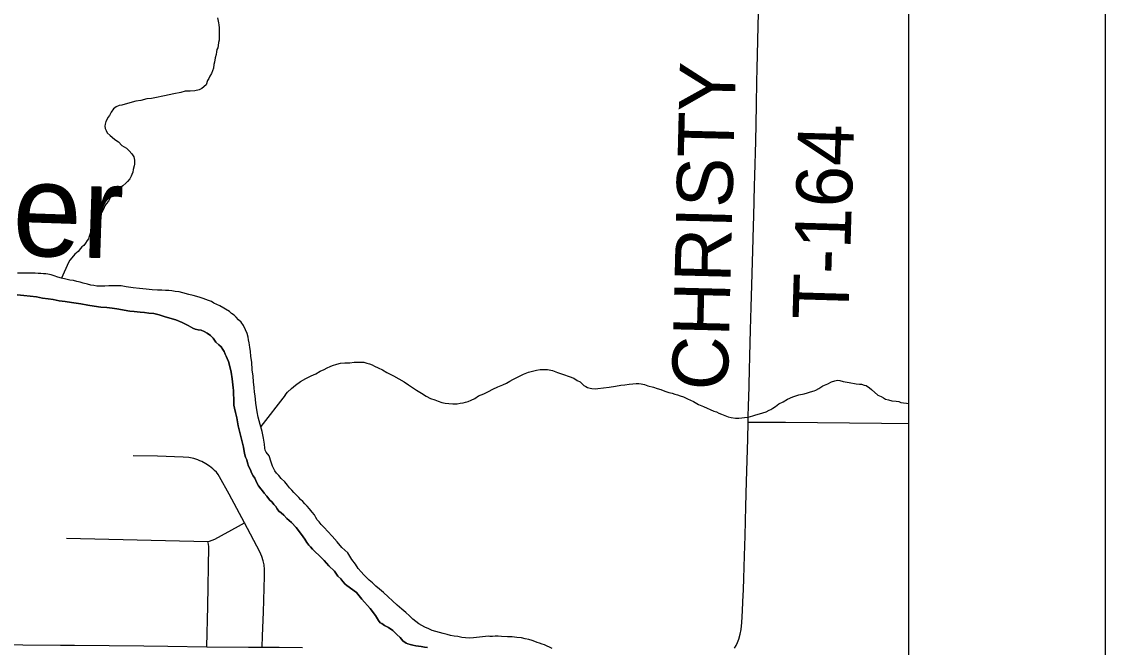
# Model space of a CAD drawing. Extents: x 2.1 to 73.9, y 4 to 26.
# Drawn here: x 48.308 to 48.859, y 23.685 to 24.003 of the extents above; entities that cross this region are included whole.
import ezdxf

# ---------------------------------------------------------------- set-up
doc = ezdxf.new("R2010")
doc.units = 0
for name, color, linetype in [('GM_X_County_Road', 7, 'Continuous'), ('GM_X_Major_River', 7, 'Continuous'), ('GM_X_Major_River_Text', 7, 'Continuous'), ('GM_X_Minor_River', 7, 'Continuous'), ('GM_X_State_Route', 7, 'Continuous'), ('GM_X_Township_Road', 7, 'Continuous'), ('GM_X_Township_Road_Text', 7, 'Continuous'), ('SH_Data', 7, 'Continuous')]:
    doc.layers.add(name, color=color, linetype=linetype)

msp = doc.modelspace()

# ---------------------------------------------------------------- linework, layer by layer
at = {"layer": 'GM_X_County_Road'}
for points in [[(48.67013, 23.68476), (48.67098, 23.6861), (48.67169, 23.68754), (48.67238, 23.68932), (48.67307, 23.69175), (48.67352, 23.69424), (48.67387, 23.69767), (48.67419, 23.70359), (48.67442, 23.70824), (48.67468, 23.71445), (48.6749, 23.72004), (48.67525, 23.73153), (48.67555, 23.74178), (48.67592, 23.7567), (48.67623, 23.76943), (48.67684, 23.79087), (48.67706, 23.79949)], [(48.67706, 23.79949), (48.67988, 23.79949), (48.69607, 23.79946), (48.74487, 23.79899), (48.75853, 23.79879)]]:
    msp.add_lwpolyline(points, dxfattribs=at)
at = {"layer": 'GM_X_Major_River'}
for points in [[(48.42815, 23.80206), (48.42765, 23.80473), (48.42733, 23.80702), (48.427, 23.80911), (48.42686, 23.81102), (48.42672, 23.81292), (48.42639, 23.81482), (48.42607, 23.81711), (48.42576, 23.81996), (48.42564, 23.82281), (48.42515, 23.82605), (48.42488, 23.83005), (48.42438, 23.83291), (48.42426, 23.83557), (48.42392, 23.83747), (48.42377, 23.8388), (48.4236, 23.83976), (48.42326, 23.84128), (48.4231, 23.84262), (48.42258, 23.84453), (48.42168, 23.84645), (48.42079, 23.84856), (48.4195, 23.8503), (48.4182, 23.85147), (48.41691, 23.85283), (48.41598, 23.85381), (48.41468, 23.85479), (48.41356, 23.85577), (48.40869, 23.85855), (48.40719, 23.85934), (48.40569, 23.85995), (48.40438, 23.86074), (48.40288, 23.86135), (48.40156, 23.86177), (48.40024, 23.86237), (48.39874, 23.86279), (48.39704, 23.8634), (48.39515, 23.86383), (48.39289, 23.86445), (48.38987, 23.86529), (48.38798, 23.86571), (48.38609, 23.86595), (48.38439, 23.86619), (48.38287, 23.86641), (48.38116, 23.86646), (48.37927, 23.86651), (48.37699, 23.86656), (48.37434, 23.86682), (48.3713, 23.86709), (48.36789, 23.86736), (48.36467, 23.86782), (48.36108, 23.8683), (48.35862, 23.86874), (48.35634, 23.8688), (48.35425, 23.86885), (48.35235, 23.86871), (48.35026, 23.86857), (48.34817, 23.86862), (48.34627, 23.86867), (48.34476, 23.8689), (48.34324, 23.86913), (48.34155, 23.86955), (48.33928, 23.87018), (48.33777, 23.8706), (48.33608, 23.87102), (48.33438, 23.87144), (48.33248, 23.87168), (48.33041, 23.87211), (48.32833, 23.87273), (48.32644, 23.87316), (48.32456, 23.87378), (48.32305, 23.87439), (48.32135, 23.87462), (48.32022, 23.87484), (48.31908, 23.87487), (48.31775, 23.87509), (48.31643, 23.87512), (48.31491, 23.87516), (48.30864, 23.87513), (48.30598, 23.8752)], [(48.42815, 23.80206), (48.42765, 23.80473), (48.42733, 23.80702), (48.427, 23.80911), (48.42686, 23.81102), (48.42672, 23.81292), (48.42639, 23.81482), (48.42607, 23.81711), (48.42576, 23.81996), (48.42564, 23.82281), (48.42515, 23.82605), (48.42488, 23.83005), (48.42438, 23.83291), (48.42426, 23.83557), (48.42392, 23.83747), (48.42377, 23.8388), (48.4236, 23.83976), (48.42326, 23.84128), (48.4231, 23.84262), (48.42258, 23.84453), (48.42168, 23.84645), (48.42079, 23.84856), (48.4195, 23.8503), (48.4182, 23.85147), (48.41691, 23.85283), (48.41598, 23.85381), (48.41468, 23.85479), (48.41356, 23.85577), (48.40869, 23.85855), (48.40719, 23.85934), (48.40569, 23.85995), (48.40438, 23.86074), (48.40288, 23.86135), (48.40156, 23.86177), (48.40024, 23.86237), (48.39874, 23.86279), (48.39704, 23.8634), (48.39515, 23.86383), (48.39289, 23.86445), (48.38987, 23.86529), (48.38798, 23.86571), (48.38609, 23.86595), (48.38439, 23.86619), (48.38287, 23.86641), (48.38116, 23.86646), (48.37927, 23.86651), (48.37699, 23.86656), (48.37434, 23.86682), (48.3713, 23.86709), (48.36789, 23.86736), (48.36467, 23.86782), (48.36108, 23.8683), (48.35862, 23.86874), (48.35634, 23.8688), (48.35425, 23.86885), (48.35235, 23.86871), (48.35026, 23.86857), (48.34817, 23.86862), (48.34627, 23.86867), (48.34476, 23.8689), (48.34324, 23.86913), (48.34155, 23.86955), (48.33928, 23.87018), (48.33777, 23.8706), (48.33608, 23.87102), (48.33438, 23.87144), (48.33248, 23.87168), (48.33041, 23.87211), (48.32833, 23.87273), (48.32644, 23.87316), (48.32456, 23.87378), (48.32305, 23.87439), (48.32135, 23.87462), (48.32022, 23.87484), (48.31908, 23.87487), (48.31775, 23.87509), (48.31643, 23.87512), (48.31491, 23.87516), (48.30864, 23.87513), (48.30598, 23.8752)], [(48.3057, 23.8642), (48.30911, 23.86392), (48.31233, 23.86346), (48.31555, 23.86319), (48.31858, 23.86254), (48.32141, 23.86209), (48.32407, 23.86183), (48.32709, 23.86119), (48.33012, 23.86073), (48.33333, 23.86027), (48.33806, 23.85958), (48.34166, 23.85892), (48.34487, 23.85846), (48.34828, 23.85799), (48.35131, 23.85772), (48.35397, 23.85747), (48.35642, 23.85703), (48.36304, 23.85591), (48.36513, 23.85567), (48.36816, 23.8554), (48.37043, 23.85515), (48.3727, 23.85491), (48.37517, 23.85465), (48.37781, 23.85402), (48.38045, 23.85319), (48.38328, 23.85236), (48.38629, 23.85152), (48.38949, 23.85011), (48.39268, 23.8487), (48.39492, 23.84732), (48.39624, 23.84672), (48.39775, 23.84649), (48.39927, 23.84626), (48.40077, 23.84565), (48.40226, 23.84466), (48.40394, 23.84348), (48.40524, 23.84212), (48.40671, 23.84019), (48.40819, 23.83882), (48.40931, 23.83784), (48.41022, 23.83649), (48.41095, 23.83533), (48.41149, 23.83399), (48.41185, 23.83303), (48.41239, 23.83188), (48.41311, 23.83034), (48.4138, 23.82786), (48.41449, 23.82499), (48.41497, 23.82157), (48.41528, 23.81852), (48.41543, 23.817), (48.41558, 23.81567), (48.41572, 23.81357), (48.41586, 23.81148)], [(48.41586, 23.81148), (48.41572, 23.81357), (48.41558, 23.81567), (48.41543, 23.817), (48.41528, 23.81852), (48.41497, 23.82157), (48.41449, 23.82499), (48.4138, 23.82786), (48.41311, 23.83034), (48.41239, 23.83188), (48.41185, 23.83303), (48.41149, 23.83399), (48.41095, 23.83533), (48.41022, 23.83649), (48.40931, 23.83784), (48.40819, 23.83882), (48.40671, 23.84019), (48.40524, 23.84212), (48.40394, 23.84348), (48.40226, 23.84466), (48.40077, 23.84565), (48.39927, 23.84626), (48.39775, 23.84649), (48.39624, 23.84672), (48.39492, 23.84732), (48.39268, 23.8487), (48.38949, 23.85011), (48.38629, 23.85152), (48.38328, 23.85236), (48.38045, 23.85319), (48.37781, 23.85402), (48.37517, 23.85465), (48.3727, 23.85491), (48.37043, 23.85515), (48.36816, 23.8554), (48.36513, 23.85567), (48.36304, 23.85591), (48.35642, 23.85703), (48.35397, 23.85747), (48.35131, 23.85772), (48.34828, 23.85799), (48.34487, 23.85846), (48.34166, 23.85892), (48.33806, 23.85958), (48.33333, 23.86027), (48.33012, 23.86073), (48.32709, 23.86119), (48.32407, 23.86183), (48.32141, 23.86209), (48.31858, 23.86254), (48.31555, 23.86319), (48.31233, 23.86346), (48.30911, 23.86392), (48.3057, 23.8642)], [(48.41586, 23.81148), (48.41581, 23.80959), (48.41577, 23.80807), (48.41611, 23.80654), (48.41663, 23.80444), (48.41732, 23.80177), (48.41797, 23.79757), (48.42074, 23.78687), (48.42106, 23.78459), (48.4214, 23.78287), (48.42175, 23.78173), (48.42248, 23.78038), (48.42282, 23.77885), (48.42334, 23.77713), (48.42406, 23.77559), (48.42496, 23.77348), (48.42569, 23.77232), (48.42642, 23.77098), (48.42696, 23.76982), (48.4275, 23.76867), (48.42841, 23.76713), (48.42951, 23.76559), (48.43043, 23.76461), (48.43116, 23.76345), (48.43264, 23.7619), (48.43392, 23.75997), (48.43522, 23.7588), (48.43614, 23.75763), (48.43707, 23.75666), (48.4378, 23.7555), (48.43872, 23.75434), (48.43983, 23.75337), (48.44113, 23.75219), (48.4428, 23.75063), (48.44503, 23.74849), (48.44743, 23.74596), (48.45019, 23.74247), (48.45184, 23.74015), (48.45294, 23.73842), (48.45386, 23.73707), (48.45478, 23.73609), (48.4557, 23.73493), (48.45719, 23.73357), (48.45923, 23.7318), (48.46164, 23.72928), (48.46404, 23.72656), (48.46701, 23.72383), (48.46865, 23.72132), (48.47014, 23.71995), (48.47124, 23.71859), (48.47235, 23.71724), (48.47328, 23.71645), (48.47813, 23.71291), (48.48089, 23.70962), (48.48514, 23.70477), (48.48771, 23.70128), (48.48935, 23.69877), (48.49008, 23.69762), (48.49102, 23.69721), (48.49233, 23.69623), (48.49439, 23.69523), (48.49663, 23.69366), (48.49867, 23.6917), (48.50034, 23.69014), (48.50163, 23.6884), (48.5033, 23.68722), (48.50424, 23.68682), (48.50538, 23.6866), (48.5067, 23.68619), (48.50821, 23.68596), (48.50954, 23.68574), (48.51105, 23.68551), (48.51275, 23.68527), (48.51427, 23.68505)], [(48.51427, 23.68505), (48.51275, 23.68527), (48.51105, 23.68551), (48.50954, 23.68574), (48.50821, 23.68596), (48.5067, 23.68619), (48.50538, 23.6866), (48.50424, 23.68682), (48.5033, 23.68722), (48.50163, 23.6884), (48.50034, 23.69014), (48.49867, 23.6917), (48.49663, 23.69366), (48.49439, 23.69523), (48.49233, 23.69623), (48.49102, 23.69721), (48.49008, 23.69762), (48.48935, 23.69877), (48.48771, 23.70128), (48.48514, 23.70477), (48.48089, 23.70962), (48.47813, 23.71291), (48.47328, 23.71645), (48.47235, 23.71724), (48.47124, 23.71859), (48.47014, 23.71995), (48.46865, 23.72132), (48.46701, 23.72383), (48.46404, 23.72656), (48.46164, 23.72928), (48.45923, 23.7318), (48.45719, 23.73357), (48.4557, 23.73493), (48.45478, 23.73609), (48.45386, 23.73707), (48.45294, 23.73842), (48.45184, 23.74015), (48.45019, 23.74247), (48.44743, 23.74596), (48.44503, 23.74849), (48.4428, 23.75063), (48.44113, 23.75219), (48.43983, 23.75337), (48.43872, 23.75434), (48.4378, 23.7555), (48.43707, 23.75666), (48.43614, 23.75763), (48.43522, 23.7588), (48.43392, 23.75997), (48.43264, 23.7619), (48.43116, 23.76345), (48.43043, 23.76461), (48.42951, 23.76559), (48.42841, 23.76713), (48.4275, 23.76867), (48.42696, 23.76982), (48.42642, 23.77098), (48.42569, 23.77232), (48.42496, 23.77348), (48.42406, 23.77559), (48.42334, 23.77713), (48.42282, 23.77885), (48.42248, 23.78038), (48.42175, 23.78173), (48.4214, 23.78287), (48.42106, 23.78459), (48.42074, 23.78687), (48.41797, 23.79757), (48.41732, 23.80177), (48.41663, 23.80444), (48.41611, 23.80654), (48.41577, 23.80807), (48.41581, 23.80959), (48.41586, 23.81148)], [(48.5775, 23.68458), (48.57619, 23.68519), (48.57506, 23.68578), (48.57356, 23.68639), (48.57243, 23.6868), (48.57111, 23.68721), (48.56998, 23.68762), (48.56866, 23.68803), (48.56735, 23.68864), (48.56565, 23.68906), (48.56376, 23.68948), (48.56187, 23.68991), (48.5596, 23.69016), (48.55714, 23.69041), (48.55486, 23.69047), (48.55182, 23.69055), (48.55012, 23.69078), (48.5486, 23.69082), (48.54727, 23.69066), (48.54594, 23.6907), (48.54499, 23.69072), (48.54366, 23.69056), (48.54213, 23.69041), (48.54061, 23.69026), (48.53909, 23.69011), (48.53756, 23.68996), (48.53528, 23.68983), (48.53357, 23.68987), (48.53168, 23.69011), (48.5296, 23.69054), (48.52771, 23.69078), (48.52582, 23.69121), (48.52412, 23.69163), (48.52223, 23.69206), (48.52035, 23.69267), (48.51846, 23.6931), (48.51657, 23.69372), (48.51489, 23.69452), (48.51282, 23.69533), (48.51132, 23.69613), (48.50982, 23.69712), (48.50833, 23.69829), (48.50666, 23.69947), (48.50498, 23.70104), (48.50313, 23.70279), (48.50108, 23.70455), (48.49886, 23.70651), (48.4918, 23.71295), (48.48976, 23.71471), (48.4879, 23.71627), (48.48623, 23.71784), (48.48455, 23.71921), (48.48326, 23.72057), (48.48177, 23.72193), (48.48048, 23.72348), (48.47901, 23.72523), (48.47754, 23.72736), (48.4757, 23.72968), (48.4737, 23.73315), (48.47073, 23.73588), (48.46833, 23.73879), (48.46574, 23.74151), (48.46353, 23.74403), (48.46168, 23.74598), (48.4602, 23.74753), (48.45909, 23.74889), (48.45817, 23.74986), (48.45744, 23.75102), (48.45671, 23.75237), (48.45561, 23.75372), (48.45432, 23.75547), (48.45303, 23.75683), (48.45192, 23.75799), (48.45081, 23.75916), (48.44969, 23.76014), (48.44877, 23.7613), (48.44766, 23.76247), (48.44637, 23.76383), (48.44526, 23.765), (48.44415, 23.76616), (48.44304, 23.76752), (48.44176, 23.76926), (48.4399, 23.77083), (48.43861, 23.77238), (48.4375, 23.77354), (48.43658, 23.77471), (48.4355, 23.7772), (48.43479, 23.77912), (48.43373, 23.78237), (48.43226, 23.78431), (48.43172, 23.78527), (48.43155, 23.78622), (48.43141, 23.78831), (48.43092, 23.79136), (48.43025, 23.7948), (48.4292, 23.79824), (48.42815, 23.80206)], [(48.5775, 23.68458), (48.57619, 23.68519), (48.57506, 23.68578), (48.57356, 23.68639), (48.57243, 23.6868), (48.57111, 23.68721), (48.56998, 23.68762), (48.56866, 23.68803), (48.56735, 23.68864), (48.56565, 23.68906), (48.56376, 23.68948), (48.56187, 23.68991), (48.5596, 23.69016), (48.55714, 23.69041), (48.55486, 23.69047), (48.55182, 23.69055), (48.55012, 23.69078), (48.5486, 23.69082), (48.54727, 23.69066), (48.54594, 23.6907), (48.54499, 23.69072), (48.54366, 23.69056), (48.54213, 23.69041), (48.54061, 23.69026), (48.53909, 23.69011), (48.53756, 23.68996), (48.53528, 23.68983), (48.53357, 23.68987), (48.53168, 23.69011), (48.5296, 23.69054), (48.52771, 23.69078), (48.52582, 23.69121), (48.52412, 23.69163), (48.52223, 23.69206), (48.52035, 23.69267), (48.51846, 23.6931), (48.51657, 23.69372), (48.51489, 23.69452), (48.51282, 23.69533), (48.51132, 23.69613), (48.50982, 23.69712), (48.50833, 23.69829), (48.50666, 23.69947), (48.50498, 23.70104), (48.50313, 23.70279), (48.50108, 23.70455), (48.49886, 23.70651), (48.4918, 23.71295), (48.48976, 23.71471), (48.4879, 23.71627), (48.48623, 23.71784), (48.48455, 23.71921), (48.48326, 23.72057), (48.48177, 23.72193), (48.48048, 23.72348), (48.47901, 23.72523), (48.47754, 23.72736), (48.4757, 23.72968), (48.4737, 23.73315), (48.47073, 23.73588), (48.46833, 23.73879), (48.46574, 23.74151), (48.46353, 23.74403), (48.46168, 23.74598), (48.4602, 23.74753), (48.45909, 23.74889), (48.45817, 23.74986), (48.45744, 23.75102), (48.45671, 23.75237), (48.45561, 23.75372), (48.45432, 23.75547), (48.45303, 23.75683), (48.45192, 23.75799), (48.45081, 23.75916), (48.44969, 23.76014), (48.44877, 23.7613), (48.44766, 23.76247), (48.44637, 23.76383), (48.44526, 23.765), (48.44415, 23.76616), (48.44304, 23.76752), (48.44176, 23.76926), (48.4399, 23.77083), (48.43861, 23.77238), (48.4375, 23.77354), (48.43658, 23.77471), (48.4355, 23.7772), (48.43479, 23.77912), (48.43373, 23.78237), (48.43226, 23.78431), (48.43172, 23.78527), (48.43155, 23.78622), (48.43141, 23.78831), (48.43092, 23.79136), (48.43025, 23.7948), (48.4292, 23.79824), (48.42815, 23.80206)]]:
    msp.add_lwpolyline(points, dxfattribs=at)
at = {"layer": 'GM_X_Minor_River'}
for points in [[(48.40747, 24.00492), (48.40797, 24.00244), (48.40814, 24.0013), (48.40829, 23.99978), (48.40844, 23.99844), (48.40841, 23.99693), (48.40836, 23.99503), (48.40832, 23.99351), (48.4081, 23.99238), (48.40787, 23.99086), (48.40765, 23.98973), (48.40725, 23.98879), (48.40703, 23.98766), (48.40681, 23.98634), (48.40638, 23.98464), (48.40595, 23.98237), (48.40573, 23.98124), (48.40549, 23.97935), (48.40447, 23.97671), (48.40368, 23.97522), (48.40308, 23.97409), (48.40248, 23.97316), (48.40167, 23.9709), (48.39953, 23.96906), (48.39818, 23.96833), (48.39608, 23.96782), (48.39361, 23.96769), (48.39114, 23.96775), (48.38884, 23.96705), (48.38541, 23.96638), (48.38293, 23.96587), (48.38063, 23.96536), (48.37892, 23.96503), (48.37739, 23.96468), (48.37567, 23.96435), (48.37395, 23.96401), (48.37166, 23.96369), (48.36861, 23.96301), (48.36594, 23.96251), (48.36058, 23.96112), (48.35886, 23.9606), (48.35753, 23.96044), (48.35599, 23.95972), (48.35463, 23.95862), (48.35345, 23.95694), (48.35265, 23.95525), (48.35186, 23.95432), (48.35146, 23.95339), (48.35086, 23.95226), (48.35045, 23.95094), (48.35023, 23.94981), (48.35039, 23.94867), (48.35094, 23.9477), (48.35148, 23.94655), (48.35296, 23.94518), (48.35519, 23.94323), (48.35631, 23.94244), (48.35724, 23.94185), (48.35891, 23.9401), (48.36003, 23.93931), (48.36134, 23.93871), (48.36264, 23.93735), (48.36393, 23.9358), (48.36503, 23.93425), (48.36537, 23.93253), (48.36532, 23.93064), (48.3651, 23.92969), (48.36468, 23.9278), (48.36445, 23.92648), (48.36404, 23.92535), (48.36364, 23.92441), (48.36304, 23.9231), (48.36187, 23.9218), (48.36089, 23.92088), (48.35934, 23.91959), (48.35566, 23.91664), (48.35487, 23.91572), (48.3539, 23.91479), (48.35312, 23.91386), (48.35211, 23.9118), (48.35094, 23.9105), (48.35034, 23.90938), (48.34954, 23.90769), (48.34854, 23.90582)], [(48.34854, 23.90582), (48.34795, 23.90469), (48.34697, 23.90358), (48.34618, 23.90265), (48.34443, 23.90099), (48.34362, 23.89911), (48.3432, 23.89741), (48.34277, 23.89533), (48.34235, 23.89383), (48.34194, 23.8927), (48.34135, 23.89176), (48.34037, 23.89046), (48.33958, 23.88934), (48.33861, 23.88861), (48.33783, 23.88768), (48.33665, 23.88619), (48.3351, 23.8849), (48.33353, 23.88304), (48.33255, 23.88174), (48.33176, 23.88062), (48.3283, 23.87274)], [(48.44185, 23.81319), (48.4431, 23.81478), (48.44505, 23.81663), (48.44718, 23.81828), (48.4497, 23.82012), (48.4524, 23.82175), (48.45509, 23.82302), (48.45739, 23.8241), (48.45971, 23.82537), (48.46163, 23.82627), (48.46317, 23.82718), (48.4647, 23.82771), (48.46586, 23.82825), (48.46815, 23.82895), (48.47007, 23.82947), (48.47216, 23.82961), (48.47482, 23.82973), (48.47692, 23.83005), (48.47863, 23.83001), (48.48033, 23.82997), (48.48185, 23.82993), (48.48336, 23.82951), (48.48468, 23.8291), (48.486, 23.82869), (48.48731, 23.82789), (48.48919, 23.82709), (48.49125, 23.82608), (48.4935, 23.8247), (48.49687, 23.82309), (48.49968, 23.82151), (48.5023, 23.81992), (48.50455, 23.81853), (48.5066, 23.81715), (48.50866, 23.81577), (48.51108, 23.81419), (48.51352, 23.8128), (48.51577, 23.81161), (48.51784, 23.8108), (48.51953, 23.81018), (48.52141, 23.80957), (48.52311, 23.80914), (48.52501, 23.80891), (48.52709, 23.80885), (48.52918, 23.8088), (48.53071, 23.80914), (48.53223, 23.80929), (48.53357, 23.80964), (48.53491, 23.80998), (48.53645, 23.8107), (48.53818, 23.81161), (48.54011, 23.81289), (48.5428, 23.81396), (48.5451, 23.81504), (48.54742, 23.81631), (48.54991, 23.81738), (48.55241, 23.81846), (48.55433, 23.81936), (48.55606, 23.82027), (48.55761, 23.82118), (48.56299, 23.82389), (48.56549, 23.82496), (48.56759, 23.82548), (48.5695, 23.826), (48.57141, 23.82633), (48.57331, 23.82628), (48.57521, 23.82623), (48.57767, 23.82579), (48.5803, 23.82477), (48.58331, 23.82375), (48.58614, 23.82273), (48.58858, 23.82191), (48.59026, 23.82073), (48.59176, 23.81993), (48.59269, 23.81896), (48.59362, 23.81817), (48.59455, 23.81758), (48.59549, 23.81718), (48.59681, 23.81676), (48.59775, 23.81655), (48.59946, 23.81651), (48.6008, 23.81666), (48.60365, 23.81697), (48.60651, 23.81728), (48.60975, 23.81776), (48.61242, 23.81827), (48.61452, 23.8184), (48.61661, 23.81873), (48.61852, 23.81906), (48.62023, 23.81921), (48.62156, 23.81917), (48.6227, 23.81895), (48.6244, 23.81872), (48.62609, 23.81792), (48.62892, 23.81728), (48.63081, 23.81666), (48.63269, 23.81604), (48.63476, 23.81523), (48.63683, 23.81461), (48.63853, 23.81419)], [(48.63853, 23.81419), (48.63985, 23.81377), (48.64117, 23.81336), (48.64249, 23.81295), (48.64418, 23.81234), (48.64625, 23.81133), (48.64925, 23.80993), (48.65187, 23.80853), (48.65432, 23.80752), (48.65957, 23.80511), (48.66108, 23.8047), (48.66221, 23.8041), (48.66352, 23.80349), (48.66522, 23.80288), (48.66691, 23.80227), (48.66842, 23.80185), (48.67069, 23.8016), (48.6724, 23.80156), (48.67392, 23.80171), (48.67526, 23.80187), (48.67697, 23.80202), (48.67831, 23.80236), (48.67946, 23.80271), (48.68099, 23.80324), (48.6829, 23.80376), (48.68462, 23.80429), (48.68616, 23.80482), (48.68769, 23.80554), (48.68865, 23.80589), (48.68962, 23.80663), (48.69098, 23.80754), (48.69272, 23.80883), (48.69483, 23.80991), (48.69715, 23.81118), (48.69984, 23.81244), (48.7029, 23.81331), (48.70557, 23.81382), (48.70729, 23.81434), (48.70883, 23.81487), (48.71055, 23.8154), (48.71151, 23.81575), (48.71305, 23.81666), (48.71498, 23.81794), (48.71748, 23.81902), (48.7194, 23.81992), (48.72112, 23.82044), (48.72246, 23.82079), (48.7236, 23.82076), (48.72529, 23.82015), (48.72832, 23.81969), (48.73191, 23.81903), (48.73362, 23.8188), (48.73475, 23.81877), (48.73607, 23.81836), (48.73702, 23.81814), (48.7387, 23.81696), (48.73982, 23.81617), (48.74297, 23.81325), (48.74467, 23.81263), (48.74579, 23.81185), (48.74691, 23.81125), (48.74842, 23.81083), (48.75012, 23.81041), (48.7522, 23.81017), (48.75371, 23.80994), (48.75465, 23.80953), (48.75598, 23.80931), (48.75749, 23.80908), (48.75853, 23.80906)], [(48.44185, 23.81319), (48.42946, 23.79739)]]:
    msp.add_lwpolyline(points, dxfattribs=at)
at = {"layer": 'GM_X_State_Route'}
msp.add_line((48.43023, 23.68523), (48.43531, 23.68522), dxfattribs=at)
for points in [[(48.23487, 23.68693), (48.2423, 23.68696), (48.28926, 23.68652), (48.32781, 23.68628), (48.33486, 23.6862)], [(48.33486, 23.6862), (48.3701, 23.68584), (48.38223, 23.68568), (48.40205, 23.68542)], [(48.40205, 23.68542), (48.42332, 23.68524), (48.43023, 23.68523)], [(48.43531, 23.68522), (48.43887, 23.68521), (48.45066, 23.68501)]]:
    msp.add_lwpolyline(points, dxfattribs=at)
at = {"layer": 'GM_X_Township_Road'}
msp.add_line((48.33078, 23.74064), (48.40266, 23.73882), dxfattribs=at)
for points in [[(48.6773, 23.80889), (48.67737, 23.81137), (48.6778, 23.82597), (48.67799, 23.83311), (48.67833, 23.84647), (48.67864, 23.85796), (48.6789, 23.86913), (48.67961, 23.89273), (48.67979, 23.89922), (48.67995, 23.90418), (48.68034, 23.91962), (48.68049, 23.92458), (48.68094, 23.94227), (48.68112, 23.95095), (48.68132, 23.96089), (48.6815, 23.97238), (48.68168, 23.97921), (48.68201, 23.99316), (48.68218, 24.00092), (48.68302, 24.03198)], [(48.67706, 23.79949), (48.6771, 23.80143), (48.6773, 23.80889)], [(48.42131, 23.74834), (48.41347, 23.76298), (48.40854, 23.77179), (48.40784, 23.7729), (48.40694, 23.77405), (48.40599, 23.775), (48.40511, 23.77578), (48.4034, 23.7772), (48.40155, 23.77842), (48.39959, 23.77948), (48.39862, 23.77993), (48.39754, 23.78033), (48.39541, 23.78098), (48.39293, 23.78148), (48.39011, 23.78179), (48.37704, 23.7822), (48.3646, 23.78241)], [(48.40266, 23.73882), (48.40348, 23.73907), (48.40472, 23.73948), (48.40614, 23.74014), (48.41817, 23.74664), (48.42131, 23.74834)], [(48.43023, 23.68523), (48.43045, 23.6909), (48.43091, 23.70295), (48.43138, 23.72129), (48.43136, 23.72474), (48.43115, 23.72695), (48.4307, 23.72913), (48.43001, 23.73125), (48.42902, 23.73357), (48.42131, 23.74834)], [(48.40205, 23.68542), (48.40257, 23.70599), (48.40308, 23.73619), (48.4029, 23.73753), (48.40266, 23.73882)]]:
    msp.add_lwpolyline(points, dxfattribs=at)
at = {"layer": 'SH_Data'}
for p, q in [((48.85853, 25.00511), (48.85853, 18.00511)), ((48.75853, 24.90511), (48.75853, 18.10511))]:
    msp.add_line(p, q, dxfattribs=at)

# ---------------------------------------------------------------- texts
at = {"layer": 'GM_X_Major_River_Text'}
msp.add_text('River', height=0.047374, rotation=358.0449, dxfattribs=at).set_placement((48.21128, 23.8875))
at = {"layer": 'GM_X_Township_Road_Text'}
for s, rotation, p in [('CHRISTY', 88.5678, (48.66669, 23.81543)), ('T-164', 88.3151, (48.72799, 23.85133))]:
    msp.add_text(s, height=0.028409, rotation=rotation, dxfattribs=at).set_placement(p)

doc.saveas('drawing.dxf')
